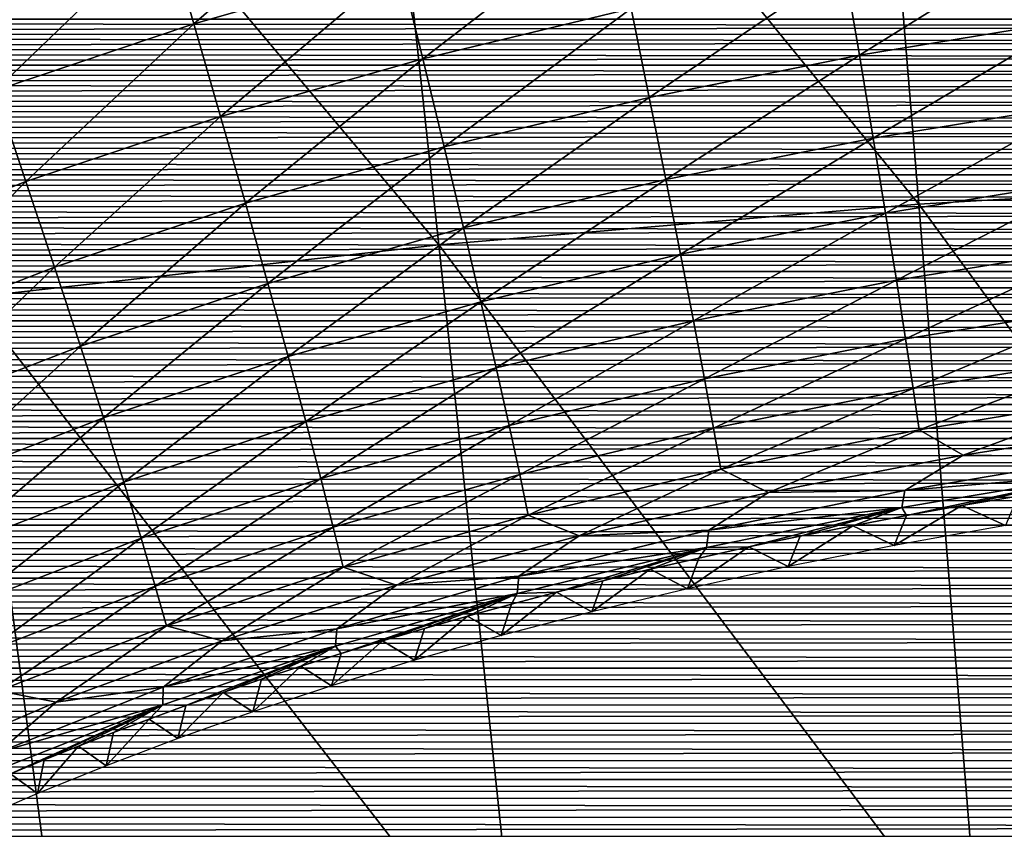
# Model space of a CAD drawing. Header units: millimetres. Extents: x -300 to 300, y -500 to 500.
# Tile 734 of 988: x -41 to -24, y 368 to 382. Entities that reach past the tile are written whole.
import ezdxf

# ---------------------------------------------------------------- set-up
doc = ezdxf.new("R2010")
doc.units = ezdxf.units.MM
doc.header["$LTSCALE"] = 81.481481
for name, color, linetype in [('10', 7, 'CONTINUOUS'), ('11', 7, 'CONTINUOUS'), ('20', 7, 'CONTINUOUS'), ('5', 7, 'CONTINUOUS'), ('6', 7, 'CONTINUOUS')]:
    doc.layers.add(name, color=color, linetype=linetype)

msp = doc.modelspace()

# ---------------------------------------------------------------- linework, layer by layer
at = {"layer": '10', "color": 7, "linetype": 'CONTINUOUS'}
for points in [[(-24.238, 373.595, 25.326), (-24.449, 373.091, 16.5), (-25.198, 373.432, 25.341), (-24.238, 373.595, 25.326)], [(-24.449, 373.091, 16.5), (-26.353, 372.75, 16.5), (-25.198, 373.432, 25.341), (-24.449, 373.091, 16.5)], [(-25.198, 373.432, 25.341), (-26.353, 372.75, 16.5), (-26.14, 373.263, 25.357), (-25.198, 373.432, 25.341)], [(-26.14, 373.263, 25.357), (-26.353, 372.75, 16.5), (-27.062, 373.088, 25.374), (-26.14, 373.263, 25.357)], [(-26.353, 372.75, 16.5), (-28.168, 372.389, 16.5), (-27.062, 373.088, 25.374), (-26.353, 372.75, 16.5)], [(-27.062, 373.088, 25.374), (-28.168, 372.389, 16.5), (-27.962, 372.908, 25.392), (-27.062, 373.088, 25.374)], [(-27.962, 372.908, 25.392), (-28.168, 372.389, 16.5), (-28.84, 372.724, 25.41), (-27.962, 372.908, 25.392)], [(-28.168, 372.389, 16.5), (-29.894, 372.01, 16.5), (-28.84, 372.724, 25.41), (-28.168, 372.389, 16.5)], [(-28.84, 372.724, 25.41), (-29.894, 372.01, 16.5), (-29.696, 372.535, 25.429), (-28.84, 372.724, 25.41)], [(-29.696, 372.535, 25.429), (-29.894, 372.01, 16.5), (-30.531, 372.343, 25.449), (-29.696, 372.535, 25.429)], [(-29.894, 372.01, 16.5), (-31.531, 371.616, 16.5), (-30.531, 372.343, 25.449), (-29.894, 372.01, 16.5)], [(-30.531, 372.343, 25.449), (-31.531, 371.616, 16.5), (-31.343, 372.147, 25.469), (-30.531, 372.343, 25.449)], [(-31.343, 372.147, 25.469), (-31.531, 371.616, 16.5), (-32.135, 371.948, 25.49), (-31.343, 372.147, 25.469)], [(-31.531, 371.616, 16.5), (-33.084, 371.208, 16.5), (-32.135, 371.948, 25.49), (-31.531, 371.616, 16.5)], [(-32.135, 371.948, 25.49), (-33.084, 371.208, 16.5), (-32.906, 371.746, 25.511), (-32.135, 371.948, 25.49)], [(-32.906, 371.746, 25.511), (-33.084, 371.208, 16.5), (-33.659, 371.54, 25.533), (-32.906, 371.746, 25.511)], [(-33.084, 371.208, 16.5), (-34.567, 370.785, 16.5), (-33.659, 371.54, 25.533), (-33.084, 371.208, 16.5)], [(-33.659, 371.54, 25.533), (-34.567, 370.785, 16.5), (-34.395, 371.331, 25.556), (-33.659, 371.54, 25.533)], [(-34.395, 371.331, 25.556), (-34.567, 370.785, 16.5), (-35.115, 371.118, 25.58), (-34.395, 371.331, 25.556)], [(-34.567, 370.785, 16.5), (-35.984, 370.349, 16.5), (-35.115, 371.118, 25.58), (-34.567, 370.785, 16.5)], [(-35.115, 371.118, 25.58), (-35.984, 370.349, 16.5), (-35.82, 370.901, 25.604), (-35.115, 371.118, 25.58)], [(-35.82, 370.901, 25.604), (-35.984, 370.349, 16.5), (-36.51, 370.682, 25.629), (-35.82, 370.901, 25.604)], [(-35.984, 370.349, 16.5), (-37.334, 369.901, 16.5), (-36.51, 370.682, 25.629), (-35.984, 370.349, 16.5)], [(-36.51, 370.682, 25.629), (-37.334, 369.901, 16.5), (-37.183, 370.46, 25.654), (-36.51, 370.682, 25.629)], [(-37.183, 370.46, 25.654), (-37.334, 369.901, 16.5), (-37.84, 370.235, 25.68), (-37.183, 370.46, 25.654)], [(-37.334, 369.901, 16.5), (-38.619, 369.444, 16.5), (-37.84, 370.235, 25.68), (-37.334, 369.901, 16.5)], [(-37.84, 370.235, 25.68), (-38.619, 369.444, 16.5), (-38.481, 370.008, 25.707), (-37.84, 370.235, 25.68)], [(-38.481, 370.008, 25.707), (-38.619, 369.444, 16.5), (-39.108, 369.779, 25.734), (-38.481, 370.008, 25.707)], [(-38.619, 369.444, 16.5), (-39.845, 368.978, 16.5), (-39.108, 369.779, 25.734), (-38.619, 369.444, 16.5)], [(-39.108, 369.779, 25.734), (-39.845, 368.978, 16.5), (-39.72, 369.547, 25.762), (-39.108, 369.779, 25.734)], [(-39.72, 369.547, 25.762), (-39.845, 368.978, 16.5), (-40.319, 369.314, 25.791), (-39.72, 369.547, 25.762)], [(-39.845, 368.978, 16.5), (-41.017, 368.502, 16.5), (-40.319, 369.314, 25.791), (-39.845, 368.978, 16.5)], [(-40.319, 369.314, 25.791), (-41.017, 368.502, 16.5), (-40.904, 369.078, 25.82), (-40.319, 369.314, 25.791)], [(-40.904, 369.078, 25.82), (-41.017, 368.502, 16.5), (-41.478, 368.839, 25.849), (-40.904, 369.078, 25.82)], [(-41.017, 368.502, 16.5), (-42.147, 368.013, 16.5), (-41.478, 368.839, 25.849), (-41.017, 368.502, 16.5)]]:
    msp.add_3dface(points, dxfattribs=at)
at = {"layer": '11', "color": 7, "linetype": 'CONTINUOUS'}
for points in [[(-35.237, 384.378, 46.03), (-38.343, 381.679, 45.043), (-38.83, 383.346, 46.108), (-35.237, 384.378, 46.03)], [(-34.818, 382.688, 44.967), (-38.343, 381.679, 45.043), (-35.237, 384.378, 46.03), (-34.818, 382.688, 44.967)], [(-31.192, 383.564, 44.903), (-34.424, 381.082, 43.76), (-34.818, 382.688, 44.967), (-31.192, 383.564, 44.903)], [(-30.857, 381.941, 43.696), (-34.424, 381.082, 43.76), (-31.192, 383.564, 44.903), (-30.857, 381.941, 43.696)], [(-38.83, 383.346, 46.108), (-41.744, 380.536, 45.134), (-42.304, 382.175, 46.2), (-38.83, 383.346, 46.108)], [(-38.343, 381.679, 45.043), (-41.744, 380.536, 45.134), (-38.83, 383.346, 46.108), (-38.343, 381.679, 45.043)], [(-23.5, 383.285, 43.604), (-26.949, 381.14, 42.306), (-27.209, 382.674, 43.644), (-23.5, 383.285, 43.604)], [(-23.289, 381.741, 42.265), (-26.949, 381.14, 42.306), (-23.5, 383.285, 43.604), (-23.289, 381.741, 42.265)], [(-34.818, 382.688, 44.967), (-37.884, 380.094, 43.837), (-38.343, 381.679, 45.043), (-34.818, 382.688, 44.967)], [(-34.424, 381.082, 43.76), (-37.884, 380.094, 43.837), (-34.818, 382.688, 44.967), (-34.424, 381.082, 43.76)], [(-27.209, 382.674, 43.644), (-30.547, 380.419, 42.358), (-30.857, 381.941, 43.696), (-27.209, 382.674, 43.644)], [(-26.949, 381.14, 42.306), (-30.547, 380.419, 42.358), (-27.209, 382.674, 43.644), (-26.949, 381.14, 42.306)], [(-30.857, 381.941, 43.696), (-34.058, 379.575, 42.422), (-34.424, 381.082, 43.76), (-30.857, 381.941, 43.696)], [(-30.547, 380.419, 42.358), (-34.058, 379.575, 42.422), (-30.857, 381.941, 43.696), (-30.547, 380.419, 42.358)], [(-38.343, 381.679, 45.043), (-41.218, 378.977, 43.928), (-41.744, 380.536, 45.134), (-38.343, 381.679, 45.043)], [(-37.884, 380.094, 43.837), (-41.218, 378.977, 43.928), (-38.343, 381.679, 45.043), (-37.884, 380.094, 43.837)], [(-23.289, 381.741, 42.265), (-26.713, 379.723, 40.849), (-26.949, 381.14, 42.306), (-23.289, 381.741, 42.265)], [(-23.095, 380.316, 40.807), (-26.713, 379.723, 40.849), (-23.289, 381.741, 42.265), (-23.095, 380.316, 40.807)], [(-26.949, 381.14, 42.306), (-30.264, 379.013, 40.902), (-30.547, 380.419, 42.358), (-26.949, 381.14, 42.306)], [(-26.713, 379.723, 40.849), (-30.264, 379.013, 40.902), (-26.949, 381.14, 42.306), (-26.713, 379.723, 40.849)], [(-34.424, 381.082, 43.76), (-37.46, 378.607, 42.499), (-37.884, 380.094, 43.837), (-34.424, 381.082, 43.76)], [(-34.058, 379.575, 42.422), (-37.46, 378.607, 42.499), (-34.424, 381.082, 43.76), (-34.058, 379.575, 42.422)], [(-41.218, 378.977, 43.928), (-44.421, 377.726, 44.033), (-41.744, 380.536, 45.134), (-41.218, 378.977, 43.928)], [(-30.547, 380.419, 42.358), (-33.725, 378.184, 40.967), (-34.058, 379.575, 42.422), (-30.547, 380.419, 42.358)], [(-30.264, 379.013, 40.902), (-33.725, 378.184, 40.967), (-30.547, 380.419, 42.358), (-30.264, 379.013, 40.902)], [(-23.095, 380.316, 40.807), (-26.501, 378.436, 39.29), (-26.713, 379.723, 40.849), (-23.095, 380.316, 40.807)], [(-22.922, 379.021, 39.248), (-26.501, 378.436, 39.29), (-23.095, 380.316, 40.807), (-22.922, 379.021, 39.248)], [(-37.884, 380.094, 43.837), (-40.73, 377.514, 42.591), (-41.218, 378.977, 43.928), (-37.884, 380.094, 43.837)], [(-37.46, 378.607, 42.499), (-40.73, 377.514, 42.591), (-37.884, 380.094, 43.837), (-37.46, 378.607, 42.499)], [(-34.058, 379.575, 42.422), (-37.073, 377.233, 41.045), (-37.46, 378.607, 42.499), (-34.058, 379.575, 42.422)], [(-33.725, 378.184, 40.967), (-37.073, 377.233, 41.045), (-34.058, 379.575, 42.422), (-33.725, 378.184, 40.967)], [(-26.713, 379.723, 40.849), (-30.01, 377.736, 39.344), (-30.264, 379.013, 40.902), (-26.713, 379.723, 40.849)], [(-26.501, 378.436, 39.29), (-30.01, 377.736, 39.344), (-26.713, 379.723, 40.849), (-26.501, 378.436, 39.29)], [(-41.218, 378.977, 43.928), (-43.866, 376.293, 42.697), (-44.421, 377.726, 44.033), (-41.218, 378.977, 43.928)], [(-40.73, 377.514, 42.591), (-43.866, 376.293, 42.697), (-41.218, 378.977, 43.928), (-40.73, 377.514, 42.591)], [(-30.264, 379.013, 40.902), (-33.427, 376.919, 39.41), (-33.725, 378.184, 40.967), (-30.264, 379.013, 40.902)], [(-30.01, 377.736, 39.344), (-33.427, 376.919, 39.41), (-30.264, 379.013, 40.902), (-30.01, 377.736, 39.344)], [(-22.922, 379.021, 39.248), (-26.316, 377.289, 37.648), (-26.501, 378.436, 39.29), (-22.922, 379.021, 39.248)], [(-22.771, 377.868, 37.605), (-26.316, 377.289, 37.648), (-22.922, 379.021, 39.248), (-22.771, 377.868, 37.605)], [(-37.46, 378.607, 42.499), (-40.285, 376.162, 41.138), (-40.73, 377.514, 42.591), (-37.46, 378.607, 42.499)], [(-37.073, 377.233, 41.045), (-40.285, 376.162, 41.138), (-37.46, 378.607, 42.499), (-37.073, 377.233, 41.045)], [(-26.501, 378.436, 39.29), (-29.789, 376.597, 37.703), (-30.01, 377.736, 39.344), (-26.501, 378.436, 39.29)], [(-26.316, 377.289, 37.648), (-29.789, 376.597, 37.703), (-26.501, 378.436, 39.29), (-26.316, 377.289, 37.648)], [(-33.725, 378.184, 40.967), (-36.727, 375.984, 39.49), (-37.073, 377.233, 41.045), (-33.725, 378.184, 40.967)], [(-33.427, 376.919, 39.41), (-36.727, 375.984, 39.49), (-33.725, 378.184, 40.967), (-33.427, 376.919, 39.41)], [(-30.01, 377.736, 39.344), (-33.167, 375.791, 37.77), (-33.427, 376.919, 39.41), (-30.01, 377.736, 39.344)], [(-29.789, 376.597, 37.703), (-33.167, 375.791, 37.77), (-30.01, 377.736, 39.344), (-29.789, 376.597, 37.703)], [(-22.771, 377.868, 37.605), (-26.158, 376.287, 35.94), (-26.316, 377.289, 37.648), (-22.771, 377.868, 37.605)], [(-22.641, 376.86, 35.896), (-26.158, 376.287, 35.94), (-22.771, 377.868, 37.605), (-22.641, 376.86, 35.896)], [(-40.73, 377.514, 42.591), (-43.361, 374.968, 41.246), (-43.866, 376.293, 42.697), (-40.73, 377.514, 42.591)], [(-40.285, 376.162, 41.138), (-43.361, 374.968, 41.246), (-40.73, 377.514, 42.591), (-40.285, 376.162, 41.138)], [(-37.073, 377.233, 41.045), (-39.888, 374.933, 39.584), (-40.285, 376.162, 41.138), (-37.073, 377.233, 41.045)], [(-36.727, 375.984, 39.49), (-39.888, 374.933, 39.584), (-37.073, 377.233, 41.045), (-36.727, 375.984, 39.49)], [(-26.316, 377.289, 37.648), (-29.6, 375.602, 35.997), (-29.789, 376.597, 37.703), (-26.316, 377.289, 37.648)], [(-26.158, 376.287, 35.94), (-29.6, 375.602, 35.997), (-26.316, 377.289, 37.648), (-26.158, 376.287, 35.94)], [(-33.427, 376.919, 39.41), (-36.424, 374.869, 37.852), (-36.727, 375.984, 39.49), (-33.427, 376.919, 39.41)], [(-33.167, 375.791, 37.77), (-36.424, 374.869, 37.852), (-33.427, 376.919, 39.41), (-33.167, 375.791, 37.77)], [(-22.641, 376.86, 35.896), (-26.027, 375.434, 34.187), (-26.158, 376.287, 35.94), (-22.641, 376.86, 35.896)], [(-22.534, 376.004, 34.141), (-26.027, 375.434, 34.187), (-22.641, 376.86, 35.896), (-22.534, 376.004, 34.141)], [(-29.789, 376.597, 37.703), (-32.945, 374.805, 36.066), (-33.167, 375.791, 37.77), (-29.789, 376.597, 37.703)], [(-29.6, 375.602, 35.997), (-32.945, 374.805, 36.066), (-29.789, 376.597, 37.703), (-29.6, 375.602, 35.997)], [(-26.158, 376.287, 35.94), (-29.444, 374.755, 34.244), (-29.6, 375.602, 35.997), (-26.158, 376.287, 35.94)], [(-26.027, 375.434, 34.187), (-29.444, 374.755, 34.244), (-26.158, 376.287, 35.94), (-26.027, 375.434, 34.187)], [(-40.285, 376.162, 41.138), (-42.91, 373.762, 39.694), (-43.361, 374.968, 41.246), (-40.285, 376.162, 41.138)], [(-39.888, 374.933, 39.584), (-42.91, 373.762, 39.694), (-40.285, 376.162, 41.138), (-39.888, 374.933, 39.584)], [(-36.727, 375.984, 39.49), (-39.541, 373.834, 37.948), (-39.888, 374.933, 39.584), (-36.727, 375.984, 39.49)], [(-36.424, 374.869, 37.852), (-39.541, 373.834, 37.948), (-36.727, 375.984, 39.49), (-36.424, 374.869, 37.852)], [(-22.534, 376.004, 34.141), (-25.924, 374.731, 32.406), (-26.027, 375.434, 34.187), (-22.534, 376.004, 34.141)], [(-22.45, 375.297, 32.359), (-25.924, 374.731, 32.406), (-22.534, 376.004, 34.141), (-22.45, 375.297, 32.359)], [(-33.167, 375.791, 37.77), (-36.167, 373.894, 36.149), (-36.424, 374.869, 37.852), (-33.167, 375.791, 37.77)], [(-32.945, 374.805, 36.066), (-36.167, 373.894, 36.149), (-33.167, 375.791, 37.77), (-32.945, 374.805, 36.066)], [(-29.6, 375.602, 35.997), (-32.762, 373.965, 34.316), (-32.945, 374.805, 36.066), (-29.6, 375.602, 35.997)], [(-29.444, 374.755, 34.244), (-32.762, 373.965, 34.316), (-29.6, 375.602, 35.997), (-29.444, 374.755, 34.244)], [(-26.027, 375.434, 34.187), (-29.322, 374.056, 32.465), (-29.444, 374.755, 34.244), (-26.027, 375.434, 34.187)], [(-25.924, 374.731, 32.406), (-29.322, 374.056, 32.465), (-26.027, 375.434, 34.187), (-25.924, 374.731, 32.406)], [(-22.45, 375.297, 32.359), (-25.171, 374.295, 30.605), (-25.924, 374.731, 32.406), (-22.45, 375.297, 32.359)], [(-21.764, 374.828, 30.56), (-25.171, 374.295, 30.605), (-22.45, 375.297, 32.359), (-21.764, 374.828, 30.56)], [(-39.888, 374.933, 39.584), (-42.515, 372.683, 38.061), (-42.91, 373.762, 39.694), (-39.888, 374.933, 39.584)], [(-39.541, 373.834, 37.948), (-42.515, 372.683, 38.061), (-39.888, 374.933, 39.584), (-39.541, 373.834, 37.948)], [(-36.424, 374.869, 37.852), (-39.246, 372.873, 36.248), (-39.541, 373.834, 37.948), (-36.424, 374.869, 37.852)], [(-36.167, 373.894, 36.149), (-39.246, 372.873, 36.248), (-36.424, 374.869, 37.852), (-36.167, 373.894, 36.149)], [(-32.945, 374.805, 36.066), (-35.955, 373.063, 34.401), (-36.167, 373.894, 36.149), (-32.945, 374.805, 36.066)], [(-32.762, 373.965, 34.316), (-35.955, 373.063, 34.401), (-32.945, 374.805, 36.066), (-32.762, 373.965, 34.316)], [(-29.444, 374.755, 34.244), (-32.618, 373.271, 32.538), (-32.762, 373.965, 34.316), (-29.444, 374.755, 34.244)], [(-29.322, 374.056, 32.465), (-32.618, 373.271, 32.538), (-29.444, 374.755, 34.244), (-29.322, 374.056, 32.465)], [(-25.924, 374.731, 32.406), (-28.505, 373.658, 30.662), (-29.322, 374.056, 32.465), (-25.924, 374.731, 32.406)], [(-25.171, 374.295, 30.605), (-28.505, 373.658, 30.662), (-25.924, 374.731, 32.406), (-25.171, 374.295, 30.605)], [(-21.764, 374.828, 30.56), (-22.739, 374.265, 28.788), (-25.171, 374.295, 30.605), (-21.764, 374.828, 30.56)], [(-25.171, 374.295, 30.605), (-26.174, 373.692, 28.839), (-28.505, 373.658, 30.662), (-25.171, 374.295, 30.605)], [(-22.739, 374.265, 28.788), (-26.174, 373.692, 28.839), (-25.171, 374.295, 30.605), (-22.739, 374.265, 28.788)], [(-22.739, 374.265, 28.788), (-22.794, 373.975, 27.028), (-26.174, 373.692, 28.839), (-22.739, 374.265, 28.788)], [(-29.322, 374.056, 32.465), (-31.747, 372.916, 30.732), (-32.618, 373.271, 32.538), (-29.322, 374.056, 32.465)], [(-28.505, 373.658, 30.662), (-31.747, 372.916, 30.732), (-29.322, 374.056, 32.465), (-28.505, 373.658, 30.662)], [(-36.167, 373.894, 36.149), (-39.002, 372.052, 34.503), (-39.246, 372.873, 36.248), (-36.167, 373.894, 36.149)], [(-35.955, 373.063, 34.401), (-39.002, 372.052, 34.503), (-36.167, 373.894, 36.149), (-35.955, 373.063, 34.401)], [(-32.762, 373.965, 34.316), (-35.788, 372.376, 32.626), (-35.955, 373.063, 34.401), (-32.762, 373.965, 34.316)], [(-32.618, 373.271, 32.538), (-35.788, 372.376, 32.626), (-32.762, 373.965, 34.316), (-32.618, 373.271, 32.538)], [(-22.794, 373.975, 27.028), (-26.14, 373.263, 25.357), (-26.221, 373.4, 27.08), (-22.794, 373.975, 27.028)], [(-22.794, 373.975, 27.028), (-26.221, 373.4, 27.08), (-26.174, 373.692, 28.839), (-22.794, 373.975, 27.028)], [(-25.198, 373.432, 25.341), (-26.14, 373.263, 25.357), (-22.794, 373.975, 27.028), (-25.198, 373.432, 25.341)], [(-24.238, 373.595, 25.326), (-25.198, 373.432, 25.341), (-22.794, 373.975, 27.028), (-24.238, 373.595, 25.326)], [(-39.541, 373.834, 37.948), (-42.179, 371.739, 36.364), (-42.515, 372.683, 38.061), (-39.541, 373.834, 37.948)], [(-39.246, 372.873, 36.248), (-42.179, 371.739, 36.364), (-39.541, 373.834, 37.948), (-39.246, 372.873, 36.248)], [(-26.174, 373.692, 28.839), (-26.221, 373.4, 27.08), (-29.528, 373.012, 28.903), (-26.174, 373.692, 28.839)], [(-26.174, 373.692, 28.839), (-29.528, 373.012, 28.903), (-28.505, 373.658, 30.662), (-26.174, 373.692, 28.839)], [(-28.505, 373.658, 30.662), (-29.528, 373.012, 28.903), (-31.747, 372.916, 30.732), (-28.505, 373.658, 30.662)], [(-26.221, 373.4, 27.08), (-28.84, 372.724, 25.41), (-29.567, 372.717, 27.145), (-26.221, 373.4, 27.08)], [(-26.221, 373.4, 27.08), (-29.567, 372.717, 27.145), (-29.528, 373.012, 28.903), (-26.221, 373.4, 27.08)], [(-27.962, 372.908, 25.392), (-28.84, 372.724, 25.41), (-26.221, 373.4, 27.08), (-27.962, 372.908, 25.392)], [(-27.062, 373.088, 25.374), (-27.962, 372.908, 25.392), (-26.221, 373.4, 27.08), (-27.062, 373.088, 25.374)], [(-26.14, 373.263, 25.357), (-27.062, 373.088, 25.374), (-26.221, 373.4, 27.08), (-26.14, 373.263, 25.357)], [(-32.618, 373.271, 32.538), (-34.872, 372.068, 30.817), (-35.788, 372.376, 32.626), (-32.618, 373.271, 32.538)], [(-31.747, 372.916, 30.732), (-34.872, 372.068, 30.817), (-32.618, 373.271, 32.538), (-31.747, 372.916, 30.732)], [(-35.955, 373.063, 34.401), (-38.811, 371.373, 32.731), (-39.002, 372.052, 34.503), (-35.955, 373.063, 34.401)], [(-35.788, 372.376, 32.626), (-38.811, 371.373, 32.731), (-35.955, 373.063, 34.401), (-35.788, 372.376, 32.626)], [(-29.528, 373.012, 28.903), (-29.567, 372.717, 27.145), (-32.778, 372.222, 28.981), (-29.528, 373.012, 28.903)], [(-29.528, 373.012, 28.903), (-32.778, 372.222, 28.981), (-31.747, 372.916, 30.732), (-29.528, 373.012, 28.903)], [(-39.246, 372.873, 36.248), (-41.903, 370.931, 34.622), (-42.179, 371.739, 36.364), (-39.246, 372.873, 36.248)], [(-39.002, 372.052, 34.503), (-41.903, 370.931, 34.622), (-39.246, 372.873, 36.248), (-39.002, 372.052, 34.503)], [(-31.747, 372.916, 30.732), (-32.778, 372.222, 28.981), (-34.872, 372.068, 30.817), (-31.747, 372.916, 30.732)], [(-29.567, 372.717, 27.145), (-32.135, 371.948, 25.49), (-32.808, 371.927, 27.226), (-29.567, 372.717, 27.145)], [(-29.567, 372.717, 27.145), (-32.808, 371.927, 27.226), (-32.778, 372.222, 28.981), (-29.567, 372.717, 27.145)], [(-31.343, 372.147, 25.469), (-32.135, 371.948, 25.49), (-29.567, 372.717, 27.145), (-31.343, 372.147, 25.469)], [(-30.531, 372.343, 25.449), (-31.343, 372.147, 25.469), (-29.567, 372.717, 27.145), (-30.531, 372.343, 25.449)], [(-29.696, 372.535, 25.429), (-30.531, 372.343, 25.449), (-29.567, 372.717, 27.145), (-29.696, 372.535, 25.429)], [(-28.84, 372.724, 25.41), (-29.696, 372.535, 25.429), (-29.567, 372.717, 27.145), (-28.84, 372.724, 25.41)], [(-35.788, 372.376, 32.626), (-37.857, 371.118, 30.918), (-38.811, 371.373, 32.731), (-35.788, 372.376, 32.626)], [(-34.872, 372.068, 30.817), (-37.857, 371.118, 30.918), (-35.788, 372.376, 32.626), (-34.872, 372.068, 30.817)], [(-32.778, 372.222, 28.981), (-32.808, 371.927, 27.226), (-35.897, 371.325, 29.075), (-32.778, 372.222, 28.981)], [(-32.778, 372.222, 28.981), (-35.897, 371.325, 29.075), (-34.872, 372.068, 30.817), (-32.778, 372.222, 28.981)], [(-39.002, 372.052, 34.503), (-41.685, 370.262, 32.853), (-41.903, 370.931, 34.622), (-39.002, 372.052, 34.503)], [(-38.811, 371.373, 32.731), (-41.685, 370.262, 32.853), (-39.002, 372.052, 34.503), (-38.811, 371.373, 32.731)], [(-34.872, 372.068, 30.817), (-35.897, 371.325, 29.075), (-37.857, 371.118, 30.918), (-34.872, 372.068, 30.817)], [(-32.808, 371.927, 27.226), (-35.82, 370.901, 25.604), (-35.916, 371.028, 27.322), (-32.808, 371.927, 27.226)], [(-32.808, 371.927, 27.226), (-35.916, 371.028, 27.322), (-35.897, 371.325, 29.075), (-32.808, 371.927, 27.226)], [(-35.115, 371.118, 25.58), (-35.82, 370.901, 25.604), (-32.808, 371.927, 27.226), (-35.115, 371.118, 25.58)], [(-34.395, 371.331, 25.556), (-35.115, 371.118, 25.58), (-32.808, 371.927, 27.226), (-34.395, 371.331, 25.556)], [(-33.659, 371.54, 25.533), (-34.395, 371.331, 25.556), (-32.808, 371.927, 27.226), (-33.659, 371.54, 25.533)], [(-32.906, 371.746, 25.511), (-33.659, 371.54, 25.533), (-32.808, 371.927, 27.226), (-32.906, 371.746, 25.511)], [(-32.135, 371.948, 25.49), (-32.906, 371.746, 25.511), (-32.808, 371.927, 27.226), (-32.135, 371.948, 25.49)], [(-38.811, 371.373, 32.731), (-40.698, 370.065, 31.035), (-41.685, 370.262, 32.853), (-38.811, 371.373, 32.731)], [(-37.857, 371.118, 30.918), (-40.698, 370.065, 31.035), (-38.811, 371.373, 32.731), (-37.857, 371.118, 30.918)], [(-35.897, 371.325, 29.075), (-35.916, 371.028, 27.322), (-38.866, 370.322, 29.187), (-35.897, 371.325, 29.075)], [(-35.897, 371.325, 29.075), (-38.866, 370.322, 29.187), (-37.857, 371.118, 30.918), (-35.897, 371.325, 29.075)], [(-37.857, 371.118, 30.918), (-38.866, 370.322, 29.187), (-40.698, 370.065, 31.035), (-37.857, 371.118, 30.918)], [(-35.916, 371.028, 27.322), (-38.481, 370.008, 25.707), (-38.875, 370.024, 27.437), (-35.916, 371.028, 27.322)], [(-35.916, 371.028, 27.322), (-38.875, 370.024, 27.437), (-38.866, 370.322, 29.187), (-35.916, 371.028, 27.322)], [(-37.84, 370.235, 25.68), (-38.481, 370.008, 25.707), (-35.916, 371.028, 27.322), (-37.84, 370.235, 25.68)], [(-37.183, 370.46, 25.654), (-37.84, 370.235, 25.68), (-35.916, 371.028, 27.322), (-37.183, 370.46, 25.654)], [(-36.51, 370.682, 25.629), (-37.183, 370.46, 25.654), (-35.916, 371.028, 27.322), (-36.51, 370.682, 25.629)], [(-35.82, 370.901, 25.604), (-36.51, 370.682, 25.629), (-35.916, 371.028, 27.322), (-35.82, 370.901, 25.604)], [(-38.866, 370.322, 29.187), (-38.875, 370.024, 27.437), (-41.686, 369.213, 29.316), (-38.866, 370.322, 29.187)], [(-38.866, 370.322, 29.187), (-41.686, 369.213, 29.316), (-40.698, 370.065, 31.035), (-38.866, 370.322, 29.187)], [(-40.698, 370.065, 31.035), (-43.396, 368.907, 31.171), (-41.685, 370.262, 32.853), (-40.698, 370.065, 31.035)], [(-40.698, 370.065, 31.035), (-41.686, 369.213, 29.316), (-43.396, 368.907, 31.171), (-40.698, 370.065, 31.035)], [(-38.875, 370.024, 27.437), (-41.684, 368.913, 27.57), (-41.686, 369.213, 29.316), (-38.875, 370.024, 27.437)], [(-38.875, 370.024, 27.437), (-41.478, 368.839, 25.849), (-41.684, 368.913, 27.57), (-38.875, 370.024, 27.437)], [(-40.904, 369.078, 25.82), (-41.478, 368.839, 25.849), (-38.875, 370.024, 27.437), (-40.904, 369.078, 25.82)], [(-40.319, 369.314, 25.791), (-40.904, 369.078, 25.82), (-38.875, 370.024, 27.437), (-40.319, 369.314, 25.791)], [(-39.72, 369.547, 25.762), (-40.319, 369.314, 25.791), (-38.875, 370.024, 27.437), (-39.72, 369.547, 25.762)], [(-39.108, 369.779, 25.734), (-39.72, 369.547, 25.762), (-38.875, 370.024, 27.437), (-39.108, 369.779, 25.734)], [(-38.481, 370.008, 25.707), (-39.108, 369.779, 25.734), (-38.875, 370.024, 27.437), (-38.481, 370.008, 25.707)]]:
    msp.add_3dface(points, dxfattribs=at)
at = {"layer": '20', "color": 7, "linetype": 'CONTINUOUS'}
for points in [[(-26.961, 391.034, 65.752), (-17.503, 379.085, 67.522), (-18.198, 391.537, 65.785), (-26.961, 391.034, 65.752)], [(-35.501, 390.323, 65.706), (-25.933, 378.592, 67.489), (-26.961, 391.034, 65.752), (-35.501, 390.323, 65.706)], [(-25.933, 378.592, 67.489), (-17.503, 379.085, 67.522), (-26.961, 391.034, 65.752), (-25.933, 378.592, 67.489)], [(-43.823, 389.401, 65.648), (-34.151, 377.896, 67.445), (-35.501, 390.323, 65.706), (-43.823, 389.401, 65.648)], [(-34.151, 377.896, 67.445), (-25.933, 378.592, 67.489), (-35.501, 390.323, 65.706), (-34.151, 377.896, 67.445)], [(-42.158, 376.995, 67.388), (-34.151, 377.896, 67.445), (-43.823, 389.401, 65.648), (-42.158, 376.995, 67.388)], [(-25.933, 378.592, 67.489), (-16.792, 366.077, 69.077), (-17.503, 379.085, 67.522), (-25.933, 378.592, 67.489)], [(-34.151, 377.896, 67.445), (-24.881, 365.597, 69.046), (-25.933, 378.592, 67.489), (-34.151, 377.896, 67.445)], [(-24.881, 365.597, 69.046), (-16.792, 366.077, 69.077), (-25.933, 378.592, 67.489), (-24.881, 365.597, 69.046)], [(-42.158, 376.995, 67.388), (-32.767, 364.918, 69.003), (-34.151, 377.896, 67.445), (-42.158, 376.995, 67.388)], [(-32.767, 364.918, 69.003), (-24.881, 365.597, 69.046), (-34.151, 377.896, 67.445), (-32.767, 364.918, 69.003)], [(-49.958, 375.885, 67.321), (-40.453, 364.04, 68.948), (-42.158, 376.995, 67.388), (-49.958, 375.885, 67.321)], [(-40.453, 364.04, 68.948), (-32.767, 364.918, 69.003), (-42.158, 376.995, 67.388), (-40.453, 364.04, 68.948)], [(-47.94, 362.958, 68.884), (-40.453, 364.04, 68.948), (-49.958, 375.885, 67.321), (-47.94, 362.958, 68.884)]]:
    msp.add_3dface(points, dxfattribs=at)
at = {"layer": '5', "color": 7, "linetype": 'CONTINUOUS'}
for points in [[(120.008, 381.499, 11), (-120.01, 381.496, 11), (-119.855, 381.757, 11), (120.008, 381.499, 11)], [(119.853, 381.76, 11), (120.008, 381.499, 11), (-119.855, 381.757, 11), (119.853, 381.76, 11)], [(120.163, 381.237, 11), (-120.165, 381.233, 11), (-120.01, 381.496, 11), (120.163, 381.237, 11)], [(120.008, 381.499, 11), (120.163, 381.237, 11), (-120.01, 381.496, 11), (120.008, 381.499, 11)], [(120.318, 380.973, 11), (-120.32, 380.97, 11), (-120.165, 381.233, 11), (120.318, 380.973, 11)], [(120.163, 381.237, 11), (120.318, 380.973, 11), (-120.165, 381.233, 11), (120.163, 381.237, 11)], [(120.473, 380.709, 11), (-120.475, 380.705, 11), (-120.32, 380.97, 11), (120.473, 380.709, 11)], [(120.318, 380.973, 11), (120.473, 380.709, 11), (-120.32, 380.97, 11), (120.318, 380.973, 11)], [(120.628, 380.443, 11), (-120.63, 380.439, 11), (-120.475, 380.705, 11), (120.628, 380.443, 11)], [(120.473, 380.709, 11), (120.628, 380.443, 11), (-120.475, 380.705, 11), (120.473, 380.709, 11)], [(120.782, 380.176, 11), (-120.784, 380.172, 11), (-120.63, 380.439, 11), (120.782, 380.176, 11)], [(120.628, 380.443, 11), (120.782, 380.176, 11), (-120.63, 380.439, 11), (120.628, 380.443, 11)], [(120.936, 379.908, 11), (-120.938, 379.904, 11), (-120.784, 380.172, 11), (120.936, 379.908, 11)], [(120.782, 380.176, 11), (120.936, 379.908, 11), (-120.784, 380.172, 11), (120.782, 380.176, 11)], [(121.09, 379.639, 11), (-121.092, 379.635, 11), (-120.938, 379.904, 11), (121.09, 379.639, 11)], [(120.936, 379.908, 11), (121.09, 379.639, 11), (-120.938, 379.904, 11), (120.936, 379.908, 11)], [(121.244, 379.368, 11), (-121.246, 379.364, 11), (-121.092, 379.635, 11), (121.244, 379.368, 11)], [(121.09, 379.639, 11), (121.244, 379.368, 11), (-121.092, 379.635, 11), (121.09, 379.639, 11)], [(121.398, 379.096, 11), (-121.4, 379.093, 11), (-121.246, 379.364, 11), (121.398, 379.096, 11)], [(121.244, 379.368, 11), (121.398, 379.096, 11), (-121.246, 379.364, 11), (121.244, 379.368, 11)], [(121.552, 378.824, 11), (-121.553, 378.82, 11), (-121.4, 379.093, 11), (121.552, 378.824, 11)], [(121.398, 379.096, 11), (121.552, 378.824, 11), (-121.4, 379.093, 11), (121.398, 379.096, 11)], [(121.705, 378.549, 11), (-121.707, 378.546, 11), (-121.553, 378.82, 11), (121.705, 378.549, 11)], [(121.552, 378.824, 11), (121.705, 378.549, 11), (-121.553, 378.82, 11), (121.552, 378.824, 11)], [(121.858, 378.274, 11), (-121.86, 378.271, 11), (-121.707, 378.546, 11), (121.858, 378.274, 11)], [(121.705, 378.549, 11), (121.858, 378.274, 11), (-121.707, 378.546, 11), (121.705, 378.549, 11)], [(122.011, 377.998, 11), (-122.013, 377.994, 11), (-121.86, 378.271, 11), (122.011, 377.998, 11)], [(121.858, 378.274, 11), (122.011, 377.998, 11), (-121.86, 378.271, 11), (121.858, 378.274, 11)], [(122.164, 377.72, 11), (-122.166, 377.717, 11), (-122.013, 377.994, 11), (122.164, 377.72, 11)], [(122.011, 377.998, 11), (122.164, 377.72, 11), (-122.013, 377.994, 11), (122.011, 377.998, 11)], [(122.164, 377.72, 11), (122.317, 377.441, 11), (-122.166, 377.717, 11), (122.164, 377.72, 11)], [(122.317, 377.441, 11), (-122.318, 377.438, 11), (-122.166, 377.717, 11), (122.317, 377.441, 11)], [(122.469, 377.161, 11), (-122.471, 377.158, 11), (-122.318, 377.438, 11), (122.469, 377.161, 11)], [(122.317, 377.441, 11), (122.469, 377.161, 11), (-122.318, 377.438, 11), (122.317, 377.441, 11)], [(122.621, 376.88, 11), (-122.623, 376.876, 11), (-122.471, 377.158, 11), (122.621, 376.88, 11)], [(122.469, 377.161, 11), (122.621, 376.88, 11), (-122.471, 377.158, 11), (122.469, 377.161, 11)], [(122.773, 376.597, 11), (-122.775, 376.594, 11), (-122.623, 376.876, 11), (122.773, 376.597, 11)], [(122.621, 376.88, 11), (122.773, 376.597, 11), (-122.623, 376.876, 11), (122.621, 376.88, 11)], [(122.925, 376.313, 11), (-122.927, 376.31, 11), (-122.775, 376.594, 11), (122.925, 376.313, 11)], [(122.773, 376.597, 11), (122.925, 376.313, 11), (-122.775, 376.594, 11), (122.773, 376.597, 11)], [(123.077, 376.028, 11), (-123.079, 376.024, 11), (-122.927, 376.31, 11), (123.077, 376.028, 11)], [(122.925, 376.313, 11), (123.077, 376.028, 11), (-122.927, 376.31, 11), (122.925, 376.313, 11)], [(123.229, 375.742, 11), (-123.231, 375.738, 11), (-123.079, 376.024, 11), (123.229, 375.742, 11)], [(123.077, 376.028, 11), (123.229, 375.742, 11), (-123.079, 376.024, 11), (123.077, 376.028, 11)], [(123.38, 375.454, 11), (-123.382, 375.45, 11), (-123.231, 375.738, 11), (123.38, 375.454, 11)], [(123.229, 375.742, 11), (123.38, 375.454, 11), (-123.231, 375.738, 11), (123.229, 375.742, 11)], [(123.531, 375.164, 11), (-123.533, 375.16, 11), (-123.382, 375.45, 11), (123.531, 375.164, 11)], [(123.38, 375.454, 11), (123.531, 375.164, 11), (-123.382, 375.45, 11), (123.38, 375.454, 11)], [(123.683, 374.874, 11), (-123.685, 374.87, 11), (-123.533, 375.16, 11), (123.683, 374.874, 11)], [(123.531, 375.164, 11), (123.683, 374.874, 11), (-123.533, 375.16, 11), (123.531, 375.164, 11)], [(123.834, 374.582, 11), (-123.836, 374.578, 11), (-123.685, 374.87, 11), (123.834, 374.582, 11)], [(123.683, 374.874, 11), (123.834, 374.582, 11), (-123.685, 374.87, 11), (123.683, 374.874, 11)], [(123.985, 374.288, 11), (-123.987, 374.284, 11), (-123.836, 374.578, 11), (123.985, 374.288, 11)], [(123.834, 374.582, 11), (123.985, 374.288, 11), (-123.836, 374.578, 11), (123.834, 374.582, 11)], [(124.135, 373.993, 11), (-124.137, 373.989, 11), (-123.987, 374.284, 11), (124.135, 373.993, 11)], [(123.985, 374.288, 11), (124.135, 373.993, 11), (-123.987, 374.284, 11), (123.985, 374.288, 11)], [(124.286, 373.697, 11), (-124.288, 373.693, 11), (-124.137, 373.989, 11), (124.286, 373.697, 11)], [(124.135, 373.993, 11), (124.286, 373.697, 11), (-124.137, 373.989, 11), (124.135, 373.993, 11)], [(124.437, 373.399, 11), (-124.439, 373.395, 11), (-124.288, 373.693, 11), (124.437, 373.399, 11)], [(124.286, 373.697, 11), (124.437, 373.399, 11), (-124.288, 373.693, 11), (124.286, 373.697, 11)], [(124.587, 373.099, 11), (-124.589, 373.096, 11), (-124.439, 373.395, 11), (124.587, 373.099, 11)], [(124.437, 373.399, 11), (124.587, 373.099, 11), (-124.439, 373.395, 11), (124.437, 373.399, 11)], [(124.738, 372.798, 11), (-124.739, 372.795, 11), (-124.589, 373.096, 11), (124.738, 372.798, 11)], [(124.587, 373.099, 11), (124.738, 372.798, 11), (-124.589, 373.096, 11), (124.587, 373.099, 11)], [(124.888, 372.496, 11), (-124.889, 372.493, 11), (-124.739, 372.795, 11), (124.888, 372.496, 11)], [(124.738, 372.798, 11), (124.888, 372.496, 11), (-124.739, 372.795, 11), (124.738, 372.798, 11)], [(125.038, 372.192, 11), (-125.039, 372.189, 11), (-124.889, 372.493, 11), (125.038, 372.192, 11)], [(124.888, 372.496, 11), (125.038, 372.192, 11), (-124.889, 372.493, 11), (124.888, 372.496, 11)], [(125.188, 371.887, 11), (-125.189, 371.884, 11), (-125.039, 372.189, 11), (125.188, 371.887, 11)], [(125.038, 372.192, 11), (125.188, 371.887, 11), (-125.039, 372.189, 11), (125.038, 372.192, 11)], [(125.338, 371.58, 11), (-125.339, 371.577, 11), (-125.189, 371.884, 11), (125.338, 371.58, 11)], [(125.188, 371.887, 11), (125.338, 371.58, 11), (-125.189, 371.884, 11), (125.188, 371.887, 11)], [(125.487, 371.272, 11), (-125.489, 371.268, 11), (-125.339, 371.577, 11), (125.487, 371.272, 11)], [(125.338, 371.58, 11), (125.487, 371.272, 11), (-125.339, 371.577, 11), (125.338, 371.58, 11)], [(125.637, 370.961, 11), (-125.638, 370.958, 11), (-125.489, 371.268, 11), (125.637, 370.961, 11)], [(125.487, 371.272, 11), (125.637, 370.961, 11), (-125.489, 371.268, 11), (125.487, 371.272, 11)], [(125.786, 370.65, 11), (-125.788, 370.647, 11), (-125.638, 370.958, 11), (125.786, 370.65, 11)], [(125.637, 370.961, 11), (125.786, 370.65, 11), (-125.638, 370.958, 11), (125.637, 370.961, 11)], [(125.935, 370.337, 11), (-125.937, 370.333, 11), (-125.788, 370.647, 11), (125.935, 370.337, 11)], [(125.786, 370.65, 11), (125.935, 370.337, 11), (-125.788, 370.647, 11), (125.786, 370.65, 11)], [(126.085, 370.022, 11), (-126.086, 370.019, 11), (-125.937, 370.333, 11), (126.085, 370.022, 11)], [(125.935, 370.337, 11), (126.085, 370.022, 11), (-125.937, 370.333, 11), (125.935, 370.337, 11)], [(126.234, 369.706, 11), (-126.235, 369.702, 11), (-126.086, 370.019, 11), (126.234, 369.706, 11)], [(126.085, 370.022, 11), (126.234, 369.706, 11), (-126.086, 370.019, 11), (126.085, 370.022, 11)], [(126.383, 369.388, 11), (-126.385, 369.384, 11), (-126.235, 369.702, 11), (126.383, 369.388, 11)], [(126.234, 369.706, 11), (126.383, 369.388, 11), (-126.235, 369.702, 11), (126.234, 369.706, 11)], [(126.532, 369.068, 11), (-126.534, 369.064, 11), (-126.385, 369.384, 11), (126.532, 369.068, 11)], [(126.383, 369.388, 11), (126.532, 369.068, 11), (-126.385, 369.384, 11), (126.383, 369.388, 11)], [(126.681, 368.746, 11), (-126.682, 368.742, 11), (-126.534, 369.064, 11), (126.681, 368.746, 11)], [(126.532, 369.068, 11), (126.681, 368.746, 11), (-126.534, 369.064, 11), (126.532, 369.068, 11)], [(126.829, 368.422, 11), (-126.831, 368.419, 11), (-126.682, 368.742, 11), (126.829, 368.422, 11)], [(126.681, 368.746, 11), (126.829, 368.422, 11), (-126.682, 368.742, 11), (126.681, 368.746, 11)], [(126.978, 368.097, 11), (-126.98, 368.094, 11), (-126.831, 368.419, 11), (126.978, 368.097, 11)], [(126.829, 368.422, 11), (126.978, 368.097, 11), (-126.831, 368.419, 11), (126.829, 368.422, 11)], [(127.127, 367.77, 11), (-127.128, 367.767, 11), (-126.98, 368.094, 11), (127.127, 367.77, 11)], [(126.978, 368.097, 11), (127.127, 367.77, 11), (-126.98, 368.094, 11), (126.978, 368.097, 11)]]:
    msp.add_3dface(points, dxfattribs=at)
at = {"layer": '6', "color": 7, "linetype": 'CONTINUOUS'}
for points in [[(119.855, 381.757, 16), (-119.853, 381.76, 16), (-120.008, 381.499, 16), (119.855, 381.757, 16)], [(120.01, 381.496, 16), (119.855, 381.757, 16), (-120.008, 381.499, 16), (120.01, 381.496, 16)], [(120.01, 381.496, 16), (-120.008, 381.499, 16), (-120.163, 381.237, 16), (120.01, 381.496, 16)], [(120.165, 381.233, 16), (120.01, 381.496, 16), (-120.163, 381.237, 16), (120.165, 381.233, 16)], [(120.165, 381.233, 16), (-120.163, 381.237, 16), (-120.318, 380.973, 16), (120.165, 381.233, 16)], [(120.32, 380.97, 16), (120.165, 381.233, 16), (-120.318, 380.973, 16), (120.32, 380.97, 16)], [(120.32, 380.97, 16), (-120.318, 380.973, 16), (-120.473, 380.709, 16), (120.32, 380.97, 16)], [(120.475, 380.705, 16), (120.32, 380.97, 16), (-120.473, 380.709, 16), (120.475, 380.705, 16)], [(120.475, 380.705, 16), (-120.473, 380.709, 16), (-120.628, 380.443, 16), (120.475, 380.705, 16)], [(120.63, 380.439, 16), (120.475, 380.705, 16), (-120.628, 380.443, 16), (120.63, 380.439, 16)], [(120.63, 380.439, 16), (-120.628, 380.443, 16), (-120.782, 380.176, 16), (120.63, 380.439, 16)], [(120.784, 380.172, 16), (120.63, 380.439, 16), (-120.782, 380.176, 16), (120.784, 380.172, 16)], [(120.784, 380.172, 16), (-120.782, 380.176, 16), (-120.936, 379.908, 16), (120.784, 380.172, 16)], [(120.938, 379.904, 16), (120.784, 380.172, 16), (-120.936, 379.908, 16), (120.938, 379.904, 16)], [(120.938, 379.904, 16), (-120.936, 379.908, 16), (-121.09, 379.639, 16), (120.938, 379.904, 16)], [(121.092, 379.635, 16), (120.938, 379.904, 16), (-121.09, 379.639, 16), (121.092, 379.635, 16)], [(121.092, 379.635, 16), (-121.09, 379.639, 16), (-121.244, 379.368, 16), (121.092, 379.635, 16)], [(121.246, 379.364, 16), (121.092, 379.635, 16), (-121.244, 379.368, 16), (121.246, 379.364, 16)], [(121.246, 379.364, 16), (-121.244, 379.368, 16), (-121.398, 379.096, 16), (121.246, 379.364, 16)], [(121.4, 379.093, 16), (121.246, 379.364, 16), (-121.398, 379.096, 16), (121.4, 379.093, 16)], [(121.4, 379.093, 16), (-121.398, 379.096, 16), (-121.552, 378.824, 16), (121.4, 379.093, 16)], [(121.553, 378.82, 16), (121.4, 379.093, 16), (-121.552, 378.824, 16), (121.553, 378.82, 16)], [(121.553, 378.82, 16), (-121.552, 378.824, 16), (-121.705, 378.549, 16), (121.553, 378.82, 16)], [(121.707, 378.546, 16), (121.553, 378.82, 16), (-121.705, 378.549, 16), (121.707, 378.546, 16)], [(121.707, 378.546, 16), (-121.705, 378.549, 16), (-121.858, 378.274, 16), (121.707, 378.546, 16)], [(121.86, 378.271, 16), (121.707, 378.546, 16), (-121.858, 378.274, 16), (121.86, 378.271, 16)], [(121.86, 378.271, 16), (-121.858, 378.274, 16), (-122.011, 377.998, 16), (121.86, 378.271, 16)], [(122.013, 377.994, 16), (121.86, 378.271, 16), (-122.011, 377.998, 16), (122.013, 377.994, 16)], [(122.013, 377.994, 16), (-122.011, 377.998, 16), (-122.164, 377.72, 16), (122.013, 377.994, 16)], [(122.166, 377.717, 16), (122.013, 377.994, 16), (-122.164, 377.72, 16), (122.166, 377.717, 16)], [(122.166, 377.717, 16), (-122.164, 377.72, 16), (-122.317, 377.441, 16), (122.166, 377.717, 16)], [(122.318, 377.438, 16), (122.166, 377.717, 16), (-122.317, 377.441, 16), (122.318, 377.438, 16)], [(122.318, 377.438, 16), (-122.317, 377.441, 16), (-122.469, 377.161, 16), (122.318, 377.438, 16)], [(122.471, 377.158, 16), (122.318, 377.438, 16), (-122.469, 377.161, 16), (122.471, 377.158, 16)], [(122.471, 377.158, 16), (-122.469, 377.161, 16), (-122.621, 376.88, 16), (122.471, 377.158, 16)], [(122.623, 376.876, 16), (122.471, 377.158, 16), (-122.621, 376.88, 16), (122.623, 376.876, 16)], [(122.623, 376.876, 16), (-122.621, 376.88, 16), (-122.773, 376.597, 16), (122.623, 376.876, 16)], [(122.775, 376.594, 16), (122.623, 376.876, 16), (-122.773, 376.597, 16), (122.775, 376.594, 16)], [(122.775, 376.594, 16), (-122.773, 376.597, 16), (-122.925, 376.313, 16), (122.775, 376.594, 16)], [(122.927, 376.31, 16), (122.775, 376.594, 16), (-122.925, 376.313, 16), (122.927, 376.31, 16)], [(122.927, 376.31, 16), (-122.925, 376.313, 16), (-123.077, 376.028, 16), (122.927, 376.31, 16)], [(123.079, 376.024, 16), (122.927, 376.31, 16), (-123.077, 376.028, 16), (123.079, 376.024, 16)], [(123.079, 376.024, 16), (-123.077, 376.028, 16), (-123.229, 375.742, 16), (123.079, 376.024, 16)], [(123.231, 375.738, 16), (123.079, 376.024, 16), (-123.229, 375.742, 16), (123.231, 375.738, 16)], [(123.231, 375.738, 16), (-123.229, 375.742, 16), (-123.38, 375.454, 16), (123.231, 375.738, 16)], [(123.382, 375.45, 16), (123.231, 375.738, 16), (-123.38, 375.454, 16), (123.382, 375.45, 16)], [(123.382, 375.45, 16), (-123.38, 375.454, 16), (-123.531, 375.164, 16), (123.382, 375.45, 16)], [(123.533, 375.16, 16), (123.382, 375.45, 16), (-123.531, 375.164, 16), (123.533, 375.16, 16)], [(123.533, 375.16, 16), (-123.531, 375.164, 16), (-123.683, 374.874, 16), (123.533, 375.16, 16)], [(123.685, 374.87, 16), (123.533, 375.16, 16), (-123.683, 374.874, 16), (123.685, 374.87, 16)], [(123.685, 374.87, 16), (-123.683, 374.874, 16), (-123.834, 374.582, 16), (123.685, 374.87, 16)], [(123.836, 374.578, 16), (123.685, 374.87, 16), (-123.834, 374.582, 16), (123.836, 374.578, 16)], [(123.836, 374.578, 16), (-123.834, 374.582, 16), (-123.985, 374.288, 16), (123.836, 374.578, 16)], [(123.987, 374.284, 16), (123.836, 374.578, 16), (-123.985, 374.288, 16), (123.987, 374.284, 16)], [(123.987, 374.284, 16), (-123.985, 374.288, 16), (-124.135, 373.993, 16), (123.987, 374.284, 16)], [(124.137, 373.989, 16), (123.987, 374.284, 16), (-124.135, 373.993, 16), (124.137, 373.989, 16)], [(124.137, 373.989, 16), (-124.135, 373.993, 16), (-124.286, 373.697, 16), (124.137, 373.989, 16)], [(124.288, 373.693, 16), (124.137, 373.989, 16), (-124.286, 373.697, 16), (124.288, 373.693, 16)], [(124.288, 373.693, 16), (-124.286, 373.697, 16), (-124.437, 373.399, 16), (124.288, 373.693, 16)], [(124.439, 373.395, 16), (124.288, 373.693, 16), (-124.437, 373.399, 16), (124.439, 373.395, 16)], [(124.439, 373.395, 16), (-124.437, 373.399, 16), (-124.587, 373.099, 16), (124.439, 373.395, 16)], [(124.589, 373.096, 16), (124.439, 373.395, 16), (-124.587, 373.099, 16), (124.589, 373.096, 16)], [(124.589, 373.096, 16), (-124.587, 373.099, 16), (-124.738, 372.798, 16), (124.589, 373.096, 16)], [(124.739, 372.795, 16), (124.589, 373.096, 16), (-124.738, 372.798, 16), (124.739, 372.795, 16)], [(124.739, 372.795, 16), (-124.738, 372.798, 16), (-124.888, 372.496, 16), (124.739, 372.795, 16)], [(124.889, 372.493, 16), (124.739, 372.795, 16), (-124.888, 372.496, 16), (124.889, 372.493, 16)], [(124.889, 372.493, 16), (-124.888, 372.496, 16), (-125.038, 372.192, 16), (124.889, 372.493, 16)], [(125.039, 372.189, 16), (124.889, 372.493, 16), (-125.038, 372.192, 16), (125.039, 372.189, 16)], [(125.039, 372.189, 16), (-125.038, 372.192, 16), (-125.188, 371.887, 16), (125.039, 372.189, 16)], [(125.189, 371.884, 16), (125.039, 372.189, 16), (-125.188, 371.887, 16), (125.189, 371.884, 16)], [(125.189, 371.884, 16), (-125.188, 371.887, 16), (-125.338, 371.58, 16), (125.189, 371.884, 16)], [(125.339, 371.577, 16), (125.189, 371.884, 16), (-125.338, 371.58, 16), (125.339, 371.577, 16)], [(125.339, 371.577, 16), (-125.338, 371.58, 16), (-125.487, 371.272, 16), (125.339, 371.577, 16)], [(125.489, 371.268, 16), (125.339, 371.577, 16), (-125.487, 371.272, 16), (125.489, 371.268, 16)], [(125.489, 371.268, 16), (-125.487, 371.272, 16), (-125.637, 370.961, 16), (125.489, 371.268, 16)], [(125.638, 370.958, 16), (125.489, 371.268, 16), (-125.637, 370.961, 16), (125.638, 370.958, 16)], [(125.638, 370.958, 16), (-125.637, 370.961, 16), (-125.786, 370.65, 16), (125.638, 370.958, 16)], [(125.788, 370.647, 16), (125.638, 370.958, 16), (-125.786, 370.65, 16), (125.788, 370.647, 16)], [(125.788, 370.647, 16), (-125.786, 370.65, 16), (-125.935, 370.337, 16), (125.788, 370.647, 16)], [(125.937, 370.333, 16), (125.788, 370.647, 16), (-125.935, 370.337, 16), (125.937, 370.333, 16)], [(125.937, 370.333, 16), (-125.935, 370.337, 16), (-126.085, 370.022, 16), (125.937, 370.333, 16)], [(126.086, 370.019, 16), (125.937, 370.333, 16), (-126.085, 370.022, 16), (126.086, 370.019, 16)], [(126.086, 370.019, 16), (-126.085, 370.022, 16), (-126.234, 369.706, 16), (126.086, 370.019, 16)], [(126.235, 369.702, 16), (126.086, 370.019, 16), (-126.234, 369.706, 16), (126.235, 369.702, 16)], [(126.235, 369.702, 16), (-126.234, 369.706, 16), (-126.383, 369.388, 16), (126.235, 369.702, 16)], [(126.385, 369.384, 16), (126.235, 369.702, 16), (-126.383, 369.388, 16), (126.385, 369.384, 16)], [(126.385, 369.384, 16), (-126.383, 369.388, 16), (-126.532, 369.068, 16), (126.385, 369.384, 16)], [(126.534, 369.064, 16), (126.385, 369.384, 16), (-126.532, 369.068, 16), (126.534, 369.064, 16)], [(126.534, 369.064, 16), (-126.532, 369.068, 16), (-126.681, 368.746, 16), (126.534, 369.064, 16)], [(126.682, 368.742, 16), (126.534, 369.064, 16), (-126.681, 368.746, 16), (126.682, 368.742, 16)], [(126.682, 368.742, 16), (-126.681, 368.746, 16), (-126.829, 368.422, 16), (126.682, 368.742, 16)], [(126.831, 368.419, 16), (126.682, 368.742, 16), (-126.829, 368.422, 16), (126.831, 368.419, 16)], [(126.831, 368.419, 16), (-126.829, 368.422, 16), (-126.978, 368.097, 16), (126.831, 368.419, 16)], [(126.98, 368.094, 16), (126.831, 368.419, 16), (-126.978, 368.097, 16), (126.98, 368.094, 16)], [(126.98, 368.094, 16), (-126.978, 368.097, 16), (-127.127, 367.77, 16), (126.98, 368.094, 16)], [(127.128, 367.767, 16), (126.98, 368.094, 16), (-127.127, 367.77, 16), (127.128, 367.767, 16)]]:
    msp.add_3dface(points, dxfattribs=at)

doc.saveas('drawing.dxf')
